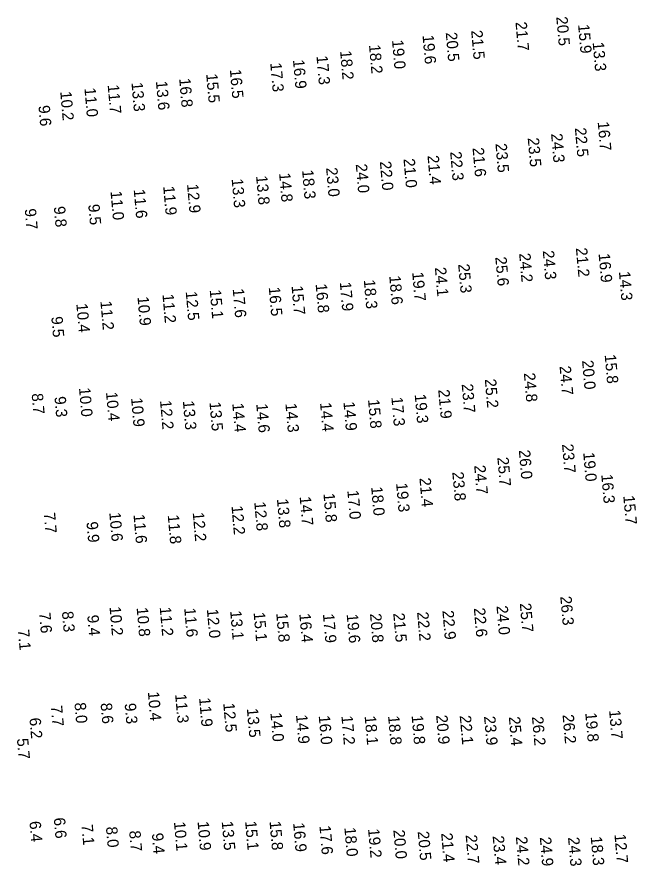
# Model space of a CAD drawing. Extents: x 1023796 to 1112670, y 656573 to 837340.
# Drawn here: x 1037761.1 to 1038034.9, y 782350.8 to 782725.5 of the extents above; entities that cross this region are included whole.
import ezdxf

# ---------------------------------------------------------------- set-up
doc = ezdxf.new("R2010")
doc.units = 0
doc.layers.add('V-TOPO-SOUN', color=7, linetype='Continuous')

msp = doc.modelspace()

# ---------------------------------------------------------------- texts
at = {"layer": 'V-TOPO-SOUN'}
for s, p in [('21.7 ', (1037981.18, 782723.22)), ('20.5 ', (1037999.19, 782725.53)), ('20.5 ', (1037950.39, 782718.61)), ('21.5 ', (1037961.61, 782719.51)), ('15.9 ', (1038008.82, 782722.13)), ('19.0 ', (1037926.67, 782715.27)), ('19.6 ', (1037940.14, 782717.45)), ('18.2 ', (1037916.5, 782713.19)), ('13.3 ', (1038015.26, 782714.28)), ('17.3 ', (1037893.31, 782708.33)), ('18.2 ', (1037903.75, 782710.53)), ('17.3 ', (1037872.9, 782705.17)), ('16.9 ', (1037882.94, 782706.58)), ('15.5 ', (1037844.62, 782700.33)), ('16.5 ', (1037855.07, 782702.3)), ('13.3 ', (1037811.63, 782696.52)), ('13.6 ', (1037822.43, 782697.13)), ('16.8 ', (1037832.69, 782698.36)), ('10.2 ', (1037780.18, 782692.55)), ('11.0 ', (1037790.86, 782694.11)), ('11.7 ', (1037801.12, 782695.51)), ('9.6', (1037770.58, 782686.34)), ('16.7 ', (1038017.48, 782679.21)), ('24.3 ', (1037996.9, 782673.96)), ('22.5 ', (1038007.4, 782676.5)), ('23.5 ', (1037972.34, 782669.58)), ('23.5 ', (1037986.58, 782672.08)), ('22.3 ', (1037952.33, 782666)), ('21.6 ', (1037962.23, 782667.72)), ('21.0 ', (1037931.74, 782662.86)), ('21.4 ', (1037942.34, 782664.28)), ('23.0 ', (1037897.56, 782658.91)), ('24.0 ', (1037910.65, 782660.55)), ('22.0 ', (1037921.3, 782661.7)), ('13.8 ', (1037866.65, 782655.35)), ('14.8 ', (1037876.81, 782656.58)), ('18.3 ', (1037886.97, 782657.91)), ('12.9 ', (1037836.16, 782651.69)), ('13.3 ', (1037855.86, 782654.04)), ('11.0 ', (1037802.37, 782648.61)), ('11.6 ', (1037812.62, 782649.37)), ('11.9 ', (1037825.64, 782650.76)), ('9.7', (1037764.5, 782640.76)), ('9.8', (1037777.36, 782641.79)), ('9.5', (1037792.55, 782642.74)), ('24.2 ', (1037982.8, 782621.14)), ('24.3 ', (1037993.23, 782622.31)), ('21.2 ', (1038007.86, 782623.51)), ('16.9 ', (1038017.88, 782621.05)), ('25.6 ', (1037972.27, 782619.52)), ('24.1 ', (1037945.59, 782614.9)), ('25.3 ', (1037955.87, 782616.4)), ('18.6 ', (1037925.44, 782611.27)), ('19.7 ', (1037935.58, 782612.82)), ('14.3 ', (1038026.85, 782613.1)), ('16.5 ', (1037872.25, 782606.22)), ('15.7 ', (1037882.31, 782606.82)), ('16.8 ', (1037892.94, 782607.63)), ('17.9 ', (1037903.62, 782608.41)), ('18.3 ', (1037914.21, 782609.42)), ('11.2 ', (1037825.31, 782603.12)), ('12.5 ', (1037835.58, 782604.31)), ('15.1 ', (1037846.18, 782605.06)), ('17.6 ', (1037856.33, 782605.53)), ('10.4 ', (1037787.28, 782598.94)), ('11.2 ', (1037797.91, 782600.07)), ('10.9 ', (1037814.28, 782602)), ('9.5', (1037776.24, 782593.18)), ('15.8 ', (1038020.56, 782576.43)), ('20.0 ', (1038010.58, 782573.86)), ('24.8 ', (1037984.87, 782568.33)), ('24.7 ', (1038000.65, 782571.37)), ('25.2 ', (1037967.64, 782565.64)), ('10.0 ', (1037788.46, 782561.82)), ('21.9 ', (1037947.07, 782560.97)), ('23.7 ', (1037957.43, 782563.47)), ('8.7', (1037767.55, 782559.25)), ('9.3', (1037777.63, 782557.89)), ('10.4 ', (1037800.39, 782559.9)), ('10.9 ', (1037811.46, 782557.36)), ('17.3 ', (1037926.39, 782557.66)), ('19.3 ', (1037936.68, 782558.92)), ('12.2 ', (1037824.24, 782556.2)), ('13.3 ', (1037834.32, 782556.01)), ('13.5 ', (1037846.06, 782555.52)), ('14.4 ', (1037856.14, 782554.95)), ('14.6 ', (1037866.72, 782554.77)), ('14.3 ', (1037879.6, 782554.91)), ('14.4 ', (1037894.89, 782555.25)), ('14.9 ', (1037905.22, 782555.63)), ('15.8 ', (1037916.08, 782556.61)), ('23.7 ', (1038001.74, 782536.92)), ('25.7 ', (1037973.17, 782531.1)), ('26.0 ', (1037982.66, 782534.3)), ('19.0 ', (1038011.09, 782533.25)), ('24.7 ', (1037962.95, 782527.57)), ('23.8 ', (1037953.28, 782524.64)), ('16.3 ', (1038019.06, 782523.58)), ('21.4 ', (1037938.77, 782521.99)), ('17.0 ', (1037906.94, 782516.52)), ('18.0 ', (1037917.46, 782518.13)), ('19.3 ', (1037928.47, 782519.74)), ('13.8 ', (1037875.85, 782512.75)), ('14.7 ', (1037885.89, 782513.78)), ('15.8 ', (1037896.39, 782515.21)), ('15.7 ', (1038028.78, 782514.2)), ('12.2 ', (1037855.79, 782509.71)), ('12.8 ', (1037865.85, 782511.41)), ('7.7', (1037772.93, 782506.66)), ('10.6 ', (1037801.83, 782506.78)), ('11.6 ', (1037812.52, 782505.9)), ('11.8 ', (1037827.64, 782505.67)), ('12.2 ', (1037838.68, 782506.77)), ('9.9', (1037791.78, 782502.61)), ('26.3 ', (1038000.96, 782469.75)), ('10.2 ', (1037801.93, 782465.2)), ('10.8 ', (1037813.91, 782464.79)), ('11.2 ', (1037824.1, 782465.01)), ('11.6 ', (1037834.92, 782464.6)), ('12.0 ', (1037844.92, 782464.12)), ('22.9 ', (1037948.91, 782463.47)), ('22.6 ', (1037962.79, 782464.61)), ('24.0 ', (1037972.79, 782465.56)), ('25.7 ', (1037983.09, 782466.69)), ('7.6', (1037770.86, 782462.58)), ('8.3', (1037780.93, 782463.08)), ('9.4', (1037792.13, 782461.44)), ('13.1 ', (1037855.21, 782463.38)), ('15.1 ', (1037865.55, 782462.7)), ('15.8 ', (1037875.55, 782462.37)), ('16.4 ', (1037885.73, 782462.13)), ('17.9 ', (1037896.15, 782462)), ('19.6 ', (1037906.65, 782461.92)), ('20.8 ', (1037916.95, 782462.12)), ('21.5 ', (1037927.22, 782462.33)), ('22.2 ', (1037937.74, 782462.84)), ('7.1', (1037761.49, 782455.07)), ('10.4 ', (1037818.86, 782427.65)), ('11.3 ', (1037830.91, 782426.62)), ('8.0', (1037786.46, 782422.81)), ('8.6', (1037798, 782422.63)), ('9.3', (1037808.61, 782422.52)), ('11.9 ', (1037841.49, 782424.98)), ('12.5 ', (1037852.16, 782422.62)), ('7.7', (1037776.05, 782421.48)), ('13.5 ', (1037862.58, 782420.28)), ('13.7 ', (1038022.52, 782419.54)), ('6.2', (1037766.57, 782416.07)), ('14.0 ', (1037872.97, 782418.41)), ('14.9 ', (1037884.28, 782417.47)), ('16.0 ', (1037894.3, 782417.12)), ('17.2 ', (1037904.32, 782417.03)), ('18.1 ', (1037914.58, 782416.96)), ('18.8 ', (1037924.93, 782417)), ('19.8 ', (1037935.32, 782417.23)), ('20.9 ', (1037946.15, 782417.29)), ('22.1 ', (1037956.56, 782417.15)), ('23.9 ', (1037967.3, 782416.83)), ('25.4 ', (1037978.24, 782416.6)), ('26.2 ', (1037988.46, 782416.66)), ('26.2 ', (1038001.97, 782417.54)), ('19.8 ', (1038011.99, 782418.37)), ('5.7', (1037761.07, 782407)), ('6.4', (1037766.58, 782370.44)), ('6.6', (1037777.32, 782372.01)), ('10.1 ', (1037830.39, 782370.24)), ('10.9 ', (1037840.81, 782370.39)), ('13.5 ', (1037851.48, 782370.46)), ('15.1 ', (1037861.82, 782370.53)), ('15.8 ', (1037872.59, 782370.5)), ('7.1', (1037789.57, 782369.04)), ('8.0', (1037800.36, 782368.02)), ('8.7', (1037810.62, 782366.26)), ('16.9 ', (1037883.01, 782369.78)), ('17.6 ', (1037894.61, 782368.56)), ('18.0 ', (1037905.63, 782367.75)), ('19.2 ', (1037916.09, 782367.15)), ('20.0 ', (1037927.26, 782366.66)), ('20.5 ', (1037938.01, 782366.02)), ('9.4', (1037820.65, 782365.22)), ('21.4 ', (1037948.37, 782365.26)), ('22.7 ', (1037959.18, 782364.46)), ('23.4 ', (1037971.1, 782364.03)), ('24.2 ', (1037981.35, 782363.71)), ('24.9 ', (1037991.92, 782363.47)), ('24.3 ', (1038004.38, 782363.41)), ('18.3 ', (1038014.39, 782363.73)), ('12.7 ', (1038024.88, 782364.77))]:
    msp.add_text(s, height=5, rotation=275, dxfattribs=at).set_placement(p)

doc.saveas('drawing.dxf')
